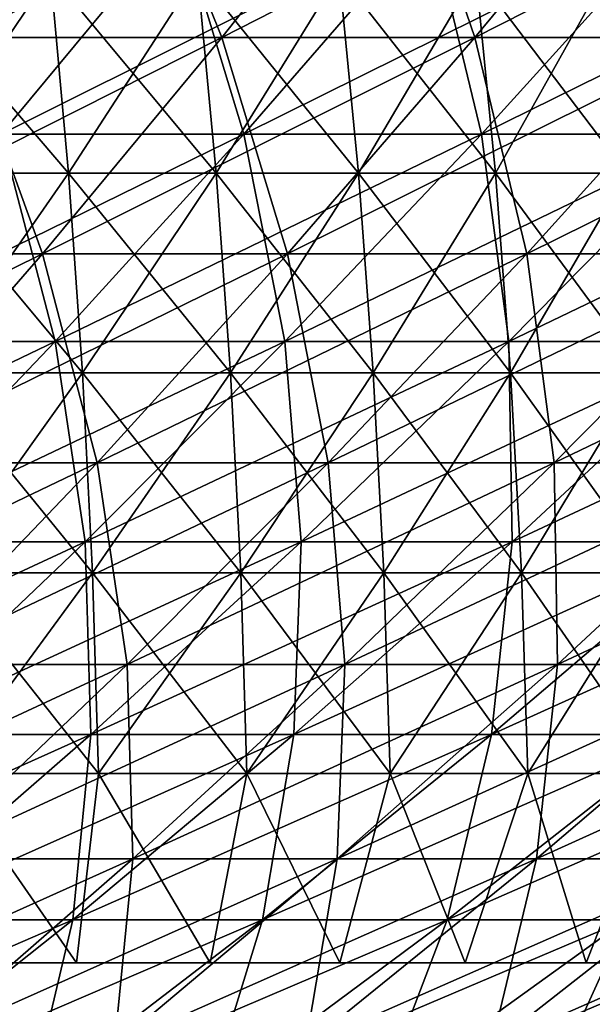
# Model space of a CAD drawing. Header units: millimetres. Extents: x -250 to 250, y -45 to 4150.
# Tile 614 of 656: x 75 to 83, y 3930 to 3944. Entities that reach past the tile are written whole.
import ezdxf

# ---------------------------------------------------------------- set-up
doc = ezdxf.new("R2010")
doc.units = ezdxf.units.MM
doc.header["$LTSCALE"] = 81.481481
for name, color, linetype in [('19', 7, 'CONTINUOUS'), ('20', 7, 'CONTINUOUS'), ('21', 7, 'CONTINUOUS'), ('22', 7, 'CONTINUOUS'), ('23', 7, 'CONTINUOUS'), ('24', 7, 'CONTINUOUS')]:
    doc.layers.add(name, color=color, linetype=linetype)

msp = doc.modelspace()

# ---------------------------------------------------------------- linework, layer by layer
at = {"layer": '19', "color": 7, "linetype": 'CONTINUOUS'}
for points in [[(74.185, 3943.502, -119.813), (70.46, 3943.502, -122.04), (76.568, 3946.665, -123.661), (74.185, 3943.502, -119.813)], [(76.568, 3946.665, -123.661), (70.46, 3943.502, -122.04), (72.723, 3946.665, -125.961), (76.568, 3946.665, -123.661)], [(77.839, 3943.502, -117.471), (74.185, 3943.502, -119.813), (80.34, 3946.665, -121.245), (77.839, 3943.502, -117.471)], [(80.34, 3946.665, -121.245), (74.185, 3943.502, -119.813), (76.568, 3946.665, -123.661), (80.34, 3946.665, -121.245)], [(81.42, 3943.502, -115.018), (77.839, 3943.502, -117.471), (84.035, 3946.665, -118.713), (81.42, 3943.502, -115.018)], [(84.035, 3946.665, -118.713), (77.839, 3943.502, -117.471), (80.34, 3946.665, -121.245), (84.035, 3946.665, -118.713)], [(84.923, 3943.502, -112.457), (81.42, 3943.502, -115.018), (87.651, 3946.665, -116.069), (84.923, 3943.502, -112.457)], [(87.651, 3946.665, -116.069), (81.42, 3943.502, -115.018), (84.035, 3946.665, -118.713), (87.651, 3946.665, -116.069)], [(75.301, 3940.439, -113.64), (71.766, 3940.439, -115.905), (77.839, 3943.502, -117.471), (75.301, 3940.439, -113.64)], [(77.839, 3943.502, -117.471), (71.766, 3940.439, -115.905), (74.185, 3943.502, -119.813), (77.839, 3943.502, -117.471)], [(78.765, 3940.439, -111.268), (75.301, 3940.439, -113.64), (81.42, 3943.502, -115.018), (78.765, 3940.439, -111.268)], [(81.42, 3943.502, -115.018), (75.301, 3940.439, -113.64), (77.839, 3943.502, -117.471), (81.42, 3943.502, -115.018)], [(82.154, 3940.439, -108.789), (78.765, 3940.439, -111.268), (84.923, 3943.502, -112.457), (82.154, 3940.439, -108.789)], [(84.923, 3943.502, -112.457), (78.765, 3940.439, -111.268), (81.42, 3943.502, -115.018), (84.923, 3943.502, -112.457)], [(85.465, 3940.439, -106.208), (82.154, 3940.439, -108.789), (88.346, 3943.502, -109.788), (85.465, 3940.439, -106.208)], [(88.346, 3943.502, -109.788), (82.154, 3940.439, -108.789), (84.923, 3943.502, -112.457), (88.346, 3943.502, -109.788)], [(72.726, 3937.479, -109.754), (69.311, 3937.479, -111.941), (75.301, 3940.439, -113.64), (72.726, 3937.479, -109.754)], [(75.301, 3940.439, -113.64), (69.311, 3937.479, -111.941), (71.766, 3940.439, -115.905), (75.301, 3940.439, -113.64)], [(76.071, 3937.479, -107.462), (72.726, 3937.479, -109.754), (78.765, 3940.439, -111.268), (76.071, 3937.479, -107.462)], [(78.765, 3940.439, -111.268), (72.726, 3937.479, -109.754), (75.301, 3940.439, -113.64), (78.765, 3940.439, -111.268)], [(79.344, 3937.479, -105.069), (76.071, 3937.479, -107.462), (82.154, 3940.439, -108.789), (79.344, 3937.479, -105.069)], [(82.154, 3940.439, -108.789), (76.071, 3937.479, -107.462), (78.765, 3940.439, -111.268), (82.154, 3940.439, -108.789)], [(82.542, 3937.479, -102.575), (79.344, 3937.479, -105.069), (85.465, 3940.439, -106.208), (82.542, 3937.479, -102.575)], [(85.465, 3940.439, -106.208), (79.344, 3937.479, -105.069), (82.154, 3940.439, -108.789), (85.465, 3940.439, -106.208)], [(85.662, 3937.479, -99.985), (82.542, 3937.479, -102.575), (88.695, 3940.439, -103.525), (85.662, 3937.479, -99.985)], [(88.695, 3940.439, -103.525), (82.542, 3937.479, -102.575), (85.465, 3940.439, -106.208), (88.695, 3940.439, -103.525)], [(73.34, 3934.623, -103.605), (70.115, 3934.623, -105.814), (76.071, 3937.479, -107.462), (73.34, 3934.623, -103.605)], [(76.071, 3937.479, -107.462), (70.115, 3934.623, -105.814), (72.726, 3937.479, -109.754), (76.071, 3937.479, -107.462)], [(76.496, 3934.623, -101.297), (73.34, 3934.623, -103.605), (79.344, 3937.479, -105.069), (76.496, 3934.623, -101.297)], [(79.344, 3937.479, -105.069), (73.34, 3934.623, -103.605), (76.071, 3937.479, -107.462), (79.344, 3937.479, -105.069)], [(79.579, 3934.623, -98.893), (76.496, 3934.623, -101.297), (82.542, 3937.479, -102.575), (79.579, 3934.623, -98.893)], [(82.542, 3937.479, -102.575), (76.496, 3934.623, -101.297), (79.344, 3937.479, -105.069), (82.542, 3937.479, -102.575)], [(82.587, 3934.623, -96.396), (79.579, 3934.623, -98.893), (85.662, 3937.479, -99.985), (82.587, 3934.623, -96.396)], [(85.662, 3937.479, -99.985), (79.579, 3934.623, -98.893), (82.542, 3937.479, -102.575), (85.662, 3937.479, -99.985)], [(85.516, 3934.623, -93.807), (82.587, 3934.623, -96.396), (88.7, 3937.479, -97.3), (85.516, 3934.623, -93.807)], [(88.7, 3937.479, -97.3), (82.587, 3934.623, -96.396), (85.662, 3937.479, -99.985), (88.7, 3937.479, -97.3)], [(73.61, 3931.872, -97.476), (70.574, 3931.872, -99.696), (76.496, 3934.623, -101.297), (73.61, 3931.872, -97.476)], [(76.496, 3934.623, -101.297), (70.574, 3931.872, -99.696), (73.34, 3934.623, -103.605), (76.496, 3934.623, -101.297)], [(76.577, 3931.872, -95.163), (73.61, 3931.872, -97.476), (79.579, 3934.623, -98.893), (76.577, 3931.872, -95.163)], [(79.579, 3934.623, -98.893), (73.61, 3931.872, -97.476), (76.496, 3934.623, -101.297), (79.579, 3934.623, -98.893)], [(79.471, 3931.872, -92.759), (76.577, 3931.872, -95.163), (82.587, 3934.623, -96.396), (79.471, 3931.872, -92.759)], [(82.587, 3934.623, -96.396), (76.577, 3931.872, -95.163), (79.579, 3934.623, -98.893), (82.587, 3934.623, -96.396)], [(82.29, 3931.872, -90.268), (79.471, 3931.872, -92.759), (85.516, 3934.623, -93.807), (82.29, 3931.872, -90.268)], [(85.516, 3934.623, -93.807), (79.471, 3931.872, -92.759), (82.587, 3934.623, -96.396), (85.516, 3934.623, -93.807)], [(85.031, 3931.872, -87.691), (82.29, 3931.872, -90.268), (88.364, 3934.623, -91.129), (85.031, 3931.872, -87.691)], [(88.364, 3934.623, -91.129), (82.29, 3931.872, -90.268), (85.516, 3934.623, -93.807), (88.364, 3934.623, -91.129)], [(73.538, 3929.227, -91.386), (70.689, 3929.227, -93.607), (76.577, 3931.872, -95.163), (73.538, 3929.227, -91.386)], [(76.577, 3931.872, -95.163), (70.689, 3929.227, -93.607), (73.61, 3931.872, -97.476), (76.577, 3931.872, -95.163)], [(76.317, 3929.227, -89.078), (73.538, 3929.227, -91.386), (79.471, 3931.872, -92.759), (76.317, 3929.227, -89.078)], [(79.471, 3931.872, -92.759), (73.538, 3929.227, -91.386), (76.577, 3931.872, -95.163), (79.471, 3931.872, -92.759)], [(79.024, 3929.227, -86.685), (76.317, 3929.227, -89.078), (82.29, 3931.872, -90.268), (79.024, 3929.227, -86.685)], [(82.29, 3931.872, -90.268), (76.317, 3929.227, -89.078), (79.471, 3931.872, -92.759), (82.29, 3931.872, -90.268)], [(81.656, 3929.227, -84.211), (79.024, 3929.227, -86.685), (85.031, 3931.872, -87.691), (81.656, 3929.227, -84.211)], [(85.031, 3931.872, -87.691), (79.024, 3929.227, -86.685), (82.29, 3931.872, -90.268), (85.031, 3931.872, -87.691)], [(84.211, 3929.227, -81.656), (81.656, 3929.227, -84.211), (87.691, 3931.872, -85.031), (84.211, 3929.227, -81.656)], [(87.691, 3931.872, -85.031), (81.656, 3929.227, -84.211), (85.031, 3931.872, -87.691), (87.691, 3931.872, -85.031)]]:
    msp.add_3dface(points, dxfattribs=at)
at = {"layer": '20', "color": 7, "linetype": 'CONTINUOUS'}
for points in [[(72.723, 3946.665, 125.961), (74.185, 3943.502, 119.813), (76.568, 3946.665, 123.661), (72.723, 3946.665, 125.961)], [(74.185, 3943.502, 119.813), (77.839, 3943.502, 117.471), (76.568, 3946.665, 123.661), (74.185, 3943.502, 119.813)], [(76.568, 3946.665, 123.661), (77.839, 3943.502, 117.471), (80.34, 3946.665, 121.245), (76.568, 3946.665, 123.661)], [(77.839, 3943.502, 117.471), (81.42, 3943.502, 115.018), (80.34, 3946.665, 121.245), (77.839, 3943.502, 117.471)], [(80.34, 3946.665, 121.245), (81.42, 3943.502, 115.018), (84.035, 3946.665, 118.713), (80.34, 3946.665, 121.245)], [(81.42, 3943.502, 115.018), (84.923, 3943.502, 112.457), (84.035, 3946.665, 118.713), (81.42, 3943.502, 115.018)], [(71.766, 3940.439, 115.905), (75.301, 3940.439, 113.64), (74.185, 3943.502, 119.813), (71.766, 3940.439, 115.905)], [(74.185, 3943.502, 119.813), (75.301, 3940.439, 113.64), (77.839, 3943.502, 117.471), (74.185, 3943.502, 119.813)], [(75.301, 3940.439, 113.64), (78.765, 3940.439, 111.268), (77.839, 3943.502, 117.471), (75.301, 3940.439, 113.64)], [(77.839, 3943.502, 117.471), (78.765, 3940.439, 111.268), (81.42, 3943.502, 115.018), (77.839, 3943.502, 117.471)], [(78.765, 3940.439, 111.268), (82.154, 3940.439, 108.789), (81.42, 3943.502, 115.018), (78.765, 3940.439, 111.268)], [(81.42, 3943.502, 115.018), (82.154, 3940.439, 108.789), (84.923, 3943.502, 112.457), (81.42, 3943.502, 115.018)], [(82.154, 3940.439, 108.789), (85.465, 3940.439, 106.208), (84.923, 3943.502, 112.457), (82.154, 3940.439, 108.789)], [(71.766, 3940.439, 115.905), (72.726, 3937.479, 109.754), (75.301, 3940.439, 113.64), (71.766, 3940.439, 115.905)], [(72.726, 3937.479, 109.754), (76.071, 3937.479, 107.462), (75.301, 3940.439, 113.64), (72.726, 3937.479, 109.754)], [(75.301, 3940.439, 113.64), (76.071, 3937.479, 107.462), (78.765, 3940.439, 111.268), (75.301, 3940.439, 113.64)], [(76.071, 3937.479, 107.462), (79.344, 3937.479, 105.069), (78.765, 3940.439, 111.268), (76.071, 3937.479, 107.462)], [(78.765, 3940.439, 111.268), (79.344, 3937.479, 105.069), (82.154, 3940.439, 108.789), (78.765, 3940.439, 111.268)], [(79.344, 3937.479, 105.069), (82.542, 3937.479, 102.575), (82.154, 3940.439, 108.789), (79.344, 3937.479, 105.069)], [(82.154, 3940.439, 108.789), (82.542, 3937.479, 102.575), (85.465, 3940.439, 106.208), (82.154, 3940.439, 108.789)], [(82.542, 3937.479, 102.575), (85.662, 3937.479, 99.985), (85.465, 3940.439, 106.208), (82.542, 3937.479, 102.575)], [(72.726, 3937.479, 109.754), (73.34, 3934.623, 103.605), (76.071, 3937.479, 107.462), (72.726, 3937.479, 109.754)], [(73.34, 3934.623, 103.605), (76.496, 3934.623, 101.297), (76.071, 3937.479, 107.462), (73.34, 3934.623, 103.605)], [(76.071, 3937.479, 107.462), (76.496, 3934.623, 101.297), (79.344, 3937.479, 105.069), (76.071, 3937.479, 107.462)], [(76.496, 3934.623, 101.297), (79.579, 3934.623, 98.893), (79.344, 3937.479, 105.069), (76.496, 3934.623, 101.297)], [(79.344, 3937.479, 105.069), (79.579, 3934.623, 98.893), (82.542, 3937.479, 102.575), (79.344, 3937.479, 105.069)], [(79.579, 3934.623, 98.893), (82.587, 3934.623, 96.396), (82.542, 3937.479, 102.575), (79.579, 3934.623, 98.893)], [(82.542, 3937.479, 102.575), (82.587, 3934.623, 96.396), (85.662, 3937.479, 99.985), (82.542, 3937.479, 102.575)], [(82.587, 3934.623, 96.396), (85.516, 3934.623, 93.807), (85.662, 3937.479, 99.985), (82.587, 3934.623, 96.396)], [(73.34, 3934.623, 103.605), (73.61, 3931.872, 97.476), (76.496, 3934.623, 101.297), (73.34, 3934.623, 103.605)], [(73.61, 3931.872, 97.476), (76.577, 3931.872, 95.163), (76.496, 3934.623, 101.297), (73.61, 3931.872, 97.476)], [(76.496, 3934.623, 101.297), (76.577, 3931.872, 95.163), (79.579, 3934.623, 98.893), (76.496, 3934.623, 101.297)], [(76.577, 3931.872, 95.163), (79.471, 3931.872, 92.759), (79.579, 3934.623, 98.893), (76.577, 3931.872, 95.163)], [(79.471, 3931.872, 92.759), (82.29, 3931.872, 90.268), (82.587, 3934.623, 96.396), (79.471, 3931.872, 92.759)], [(79.579, 3934.623, 98.893), (79.471, 3931.872, 92.759), (82.587, 3934.623, 96.396), (79.579, 3934.623, 98.893)], [(82.29, 3931.872, 90.268), (85.031, 3931.872, 87.691), (85.516, 3934.623, 93.807), (82.29, 3931.872, 90.268)], [(82.587, 3934.623, 96.396), (82.29, 3931.872, 90.268), (85.516, 3934.623, 93.807), (82.587, 3934.623, 96.396)], [(73.538, 3929.227, 91.386), (76.317, 3929.227, 89.078), (76.577, 3931.872, 95.163), (73.538, 3929.227, 91.386)], [(73.61, 3931.872, 97.476), (73.538, 3929.227, 91.386), (76.577, 3931.872, 95.163), (73.61, 3931.872, 97.476)], [(76.317, 3929.227, 89.078), (79.024, 3929.227, 86.685), (79.471, 3931.872, 92.759), (76.317, 3929.227, 89.078)], [(76.577, 3931.872, 95.163), (76.317, 3929.227, 89.078), (79.471, 3931.872, 92.759), (76.577, 3931.872, 95.163)], [(79.024, 3929.227, 86.685), (81.656, 3929.227, 84.211), (82.29, 3931.872, 90.268), (79.024, 3929.227, 86.685)], [(79.471, 3931.872, 92.759), (79.024, 3929.227, 86.685), (82.29, 3931.872, 90.268), (79.471, 3931.872, 92.759)], [(81.656, 3929.227, 84.211), (84.211, 3929.227, 81.656), (85.031, 3931.872, 87.691), (81.656, 3929.227, 84.211)], [(82.29, 3931.872, 90.268), (81.656, 3929.227, 84.211), (85.031, 3931.872, 87.691), (82.29, 3931.872, 90.268)]]:
    msp.add_3dface(points, dxfattribs=at)
at = {"layer": '21', "color": 7, "linetype": 'CONTINUOUS'}
for points in [[(74.714, 3942.134, 112.755), (71.206, 3942.134, 115.002), (77.231, 3945.172, 116.554), (74.714, 3942.134, 112.755)], [(77.231, 3945.172, 116.554), (71.206, 3942.134, 115.002), (73.606, 3945.172, 118.877), (77.231, 3945.172, 116.554)], [(78.151, 3942.134, 110.4), (74.714, 3942.134, 112.755), (80.784, 3945.172, 114.12), (78.151, 3942.134, 110.4)], [(80.784, 3945.172, 114.12), (74.714, 3942.134, 112.755), (77.231, 3945.172, 116.554), (80.784, 3945.172, 114.12)], [(81.513, 3942.134, 107.941), (78.151, 3942.134, 110.4), (84.26, 3945.172, 111.579), (81.513, 3942.134, 107.941)], [(84.26, 3945.172, 111.579), (78.151, 3942.134, 110.4), (80.784, 3945.172, 114.12), (84.26, 3945.172, 111.579)], [(84.799, 3942.134, 105.38), (81.513, 3942.134, 107.941), (87.656, 3945.172, 108.931), (84.799, 3942.134, 105.38)], [(87.656, 3945.172, 108.931), (81.513, 3942.134, 107.941), (84.26, 3945.172, 111.579), (87.656, 3945.172, 108.931)], [(75.479, 3939.197, 106.626), (72.16, 3939.197, 108.9), (78.151, 3942.134, 110.4), (75.479, 3939.197, 106.626)], [(78.151, 3942.134, 110.4), (72.16, 3939.197, 108.9), (74.714, 3942.134, 112.755), (78.151, 3942.134, 110.4)], [(78.727, 3939.197, 104.251), (75.479, 3939.197, 106.626), (81.513, 3942.134, 107.941), (78.727, 3939.197, 104.251)], [(81.513, 3942.134, 107.941), (75.479, 3939.197, 106.626), (78.151, 3942.134, 110.4), (81.513, 3942.134, 107.941)], [(81.9, 3939.197, 101.777), (78.727, 3939.197, 104.251), (84.799, 3942.134, 105.38), (81.9, 3939.197, 101.777)], [(84.799, 3942.134, 105.38), (78.727, 3939.197, 104.251), (81.513, 3942.134, 107.941), (84.799, 3942.134, 105.38)], [(84.995, 3939.197, 99.207), (81.9, 3939.197, 101.777), (88.004, 3942.134, 102.718), (84.995, 3939.197, 99.207)], [(88.004, 3942.134, 102.718), (81.9, 3939.197, 101.777), (84.799, 3942.134, 105.38), (88.004, 3942.134, 102.718)], [(72.771, 3936.364, 102.8), (69.571, 3936.364, 104.993), (75.479, 3939.197, 106.626), (72.771, 3936.364, 102.8)], [(75.479, 3939.197, 106.626), (69.571, 3936.364, 104.993), (72.16, 3939.197, 108.9), (75.479, 3939.197, 106.626)], [(75.902, 3936.364, 100.511), (72.771, 3936.364, 102.8), (78.727, 3939.197, 104.251), (75.902, 3936.364, 100.511)], [(78.727, 3939.197, 104.251), (72.771, 3936.364, 102.8), (75.479, 3939.197, 106.626), (78.727, 3939.197, 104.251)], [(78.961, 3936.364, 98.125), (75.902, 3936.364, 100.511), (81.9, 3939.197, 101.777), (78.961, 3936.364, 98.125)], [(81.9, 3939.197, 101.777), (75.902, 3936.364, 100.511), (78.727, 3939.197, 104.251), (81.9, 3939.197, 101.777)], [(81.946, 3936.364, 95.647), (78.961, 3936.364, 98.125), (84.995, 3939.197, 99.207), (81.946, 3936.364, 95.647)], [(84.995, 3939.197, 99.207), (78.961, 3936.364, 98.125), (81.9, 3939.197, 101.777), (84.995, 3939.197, 99.207)], [(84.852, 3936.364, 93.078), (81.946, 3936.364, 95.647), (88.01, 3939.197, 96.543), (84.852, 3936.364, 93.078)], [(88.01, 3939.197, 96.543), (81.946, 3936.364, 95.647), (84.995, 3939.197, 99.207), (88.01, 3939.197, 96.543)], [(73.04, 3933.634, 96.721), (70.027, 3933.634, 98.924), (75.902, 3936.364, 100.511), (73.04, 3933.634, 96.721)], [(75.902, 3936.364, 100.511), (70.027, 3933.634, 98.924), (72.771, 3936.364, 102.8), (75.902, 3936.364, 100.511)], [(75.984, 3933.634, 94.426), (73.04, 3933.634, 96.721), (78.961, 3936.364, 98.125), (75.984, 3933.634, 94.426)], [(78.961, 3936.364, 98.125), (73.04, 3933.634, 96.721), (75.902, 3936.364, 100.511), (78.961, 3936.364, 98.125)], [(78.856, 3933.634, 92.041), (75.984, 3933.634, 94.426), (81.946, 3936.364, 95.647), (78.856, 3933.634, 92.041)], [(81.946, 3936.364, 95.647), (75.984, 3933.634, 94.426), (78.961, 3936.364, 98.125), (81.946, 3936.364, 95.647)], [(81.653, 3933.634, 89.569), (78.856, 3933.634, 92.041), (84.852, 3936.364, 93.078), (81.653, 3933.634, 89.569)], [(84.852, 3936.364, 93.078), (78.856, 3933.634, 92.041), (81.946, 3936.364, 95.647), (84.852, 3936.364, 93.078)], [(84.372, 3933.634, 87.012), (81.653, 3933.634, 89.569), (87.678, 3936.364, 90.421), (84.372, 3933.634, 87.012)], [(87.678, 3936.364, 90.421), (81.653, 3933.634, 89.569), (84.852, 3936.364, 93.078), (87.678, 3936.364, 90.421)], [(72.97, 3931.01, 90.68), (70.143, 3931.01, 92.884), (75.984, 3933.634, 94.426), (72.97, 3931.01, 90.68)], [(75.984, 3933.634, 94.426), (70.143, 3931.01, 92.884), (73.04, 3933.634, 96.721), (75.984, 3933.634, 94.426)], [(75.728, 3931.01, 88.39), (72.97, 3931.01, 90.68), (78.856, 3933.634, 92.041), (75.728, 3931.01, 88.39)], [(78.856, 3933.634, 92.041), (72.97, 3931.01, 90.68), (75.984, 3933.634, 94.426), (78.856, 3933.634, 92.041)], [(78.414, 3931.01, 86.016), (75.728, 3931.01, 88.39), (81.653, 3933.634, 89.569), (78.414, 3931.01, 86.016)], [(81.653, 3933.634, 89.569), (75.728, 3931.01, 88.39), (78.856, 3933.634, 92.041), (81.653, 3933.634, 89.569)], [(81.025, 3931.01, 83.56), (78.414, 3931.01, 86.016), (84.372, 3933.634, 87.012), (81.025, 3931.01, 83.56)], [(84.372, 3933.634, 87.012), (78.414, 3931.01, 86.016), (81.653, 3933.634, 89.569), (84.372, 3933.634, 87.012)], [(83.56, 3931.01, 81.025), (81.025, 3931.01, 83.56), (87.012, 3933.634, 84.372), (83.56, 3931.01, 81.025)], [(87.012, 3933.634, 84.372), (81.025, 3931.01, 83.56), (84.372, 3933.634, 87.012), (87.012, 3933.634, 84.372)], [(72.562, 3928.493, 84.695), (69.92, 3928.493, 86.889), (75.728, 3931.01, 88.39), (72.562, 3928.493, 84.695)], [(75.728, 3931.01, 88.39), (69.92, 3928.493, 86.889), (72.97, 3931.01, 90.68), (75.728, 3931.01, 88.39)], [(75.136, 3928.493, 82.42), (72.562, 3928.493, 84.695), (78.414, 3931.01, 86.016), (75.136, 3928.493, 82.42)], [(78.414, 3931.01, 86.016), (72.562, 3928.493, 84.695), (75.728, 3931.01, 88.39), (78.414, 3931.01, 86.016)], [(77.639, 3928.493, 80.067), (75.136, 3928.493, 82.42), (81.025, 3931.01, 83.56), (77.639, 3928.493, 80.067)], [(81.025, 3931.01, 83.56), (75.136, 3928.493, 82.42), (78.414, 3931.01, 86.016), (81.025, 3931.01, 83.56)], [(80.067, 3928.493, 77.639), (77.639, 3928.493, 80.067), (83.56, 3931.01, 81.025), (80.067, 3928.493, 77.639)], [(83.56, 3931.01, 81.025), (77.639, 3928.493, 80.067), (81.025, 3931.01, 83.56), (83.56, 3931.01, 81.025)], [(82.42, 3928.493, 75.136), (80.067, 3928.493, 77.639), (86.016, 3931.01, 78.414), (82.42, 3928.493, 75.136)], [(86.016, 3931.01, 78.414), (80.067, 3928.493, 77.639), (83.56, 3931.01, 81.025), (86.016, 3931.01, 78.414)], [(84.695, 3928.493, 72.562), (82.42, 3928.493, 75.136), (88.39, 3931.01, 75.728), (84.695, 3928.493, 72.562)], [(88.39, 3931.01, 75.728), (82.42, 3928.493, 75.136), (86.016, 3931.01, 78.414), (88.39, 3931.01, 75.728)]]:
    msp.add_3dface(points, dxfattribs=at)
at = {"layer": '22', "color": 7, "linetype": 'CONTINUOUS'}
for points in [[(73.606, 3945.172, -118.877), (74.714, 3942.134, -112.755), (77.231, 3945.172, -116.554), (73.606, 3945.172, -118.877)], [(74.714, 3942.134, -112.755), (78.151, 3942.134, -110.4), (77.231, 3945.172, -116.554), (74.714, 3942.134, -112.755)], [(77.231, 3945.172, -116.554), (78.151, 3942.134, -110.4), (80.784, 3945.172, -114.12), (77.231, 3945.172, -116.554)], [(78.151, 3942.134, -110.4), (81.513, 3942.134, -107.941), (80.784, 3945.172, -114.12), (78.151, 3942.134, -110.4)], [(80.784, 3945.172, -114.12), (81.513, 3942.134, -107.941), (84.26, 3945.172, -111.579), (80.784, 3945.172, -114.12)], [(81.513, 3942.134, -107.941), (84.799, 3942.134, -105.38), (84.26, 3945.172, -111.579), (81.513, 3942.134, -107.941)], [(72.16, 3939.197, -108.9), (75.479, 3939.197, -106.626), (74.714, 3942.134, -112.755), (72.16, 3939.197, -108.9)], [(74.714, 3942.134, -112.755), (75.479, 3939.197, -106.626), (78.151, 3942.134, -110.4), (74.714, 3942.134, -112.755)], [(75.479, 3939.197, -106.626), (78.727, 3939.197, -104.251), (78.151, 3942.134, -110.4), (75.479, 3939.197, -106.626)], [(78.151, 3942.134, -110.4), (78.727, 3939.197, -104.251), (81.513, 3942.134, -107.941), (78.151, 3942.134, -110.4)], [(78.727, 3939.197, -104.251), (81.9, 3939.197, -101.777), (81.513, 3942.134, -107.941), (78.727, 3939.197, -104.251)], [(81.513, 3942.134, -107.941), (81.9, 3939.197, -101.777), (84.799, 3942.134, -105.38), (81.513, 3942.134, -107.941)], [(81.9, 3939.197, -101.777), (84.995, 3939.197, -99.207), (84.799, 3942.134, -105.38), (81.9, 3939.197, -101.777)], [(72.16, 3939.197, -108.9), (72.771, 3936.364, -102.8), (75.479, 3939.197, -106.626), (72.16, 3939.197, -108.9)], [(72.771, 3936.364, -102.8), (75.902, 3936.364, -100.511), (75.479, 3939.197, -106.626), (72.771, 3936.364, -102.8)], [(75.479, 3939.197, -106.626), (75.902, 3936.364, -100.511), (78.727, 3939.197, -104.251), (75.479, 3939.197, -106.626)], [(75.902, 3936.364, -100.511), (78.961, 3936.364, -98.125), (78.727, 3939.197, -104.251), (75.902, 3936.364, -100.511)], [(78.727, 3939.197, -104.251), (78.961, 3936.364, -98.125), (81.9, 3939.197, -101.777), (78.727, 3939.197, -104.251)], [(78.961, 3936.364, -98.125), (81.946, 3936.364, -95.647), (81.9, 3939.197, -101.777), (78.961, 3936.364, -98.125)], [(81.9, 3939.197, -101.777), (81.946, 3936.364, -95.647), (84.995, 3939.197, -99.207), (81.9, 3939.197, -101.777)], [(81.946, 3936.364, -95.647), (84.852, 3936.364, -93.078), (84.995, 3939.197, -99.207), (81.946, 3936.364, -95.647)], [(72.771, 3936.364, -102.8), (73.04, 3933.634, -96.721), (75.902, 3936.364, -100.511), (72.771, 3936.364, -102.8)], [(73.04, 3933.634, -96.721), (75.984, 3933.634, -94.426), (75.902, 3936.364, -100.511), (73.04, 3933.634, -96.721)], [(75.902, 3936.364, -100.511), (75.984, 3933.634, -94.426), (78.961, 3936.364, -98.125), (75.902, 3936.364, -100.511)], [(75.984, 3933.634, -94.426), (78.856, 3933.634, -92.041), (78.961, 3936.364, -98.125), (75.984, 3933.634, -94.426)], [(78.856, 3933.634, -92.041), (81.653, 3933.634, -89.569), (81.946, 3936.364, -95.647), (78.856, 3933.634, -92.041)], [(78.961, 3936.364, -98.125), (78.856, 3933.634, -92.041), (81.946, 3936.364, -95.647), (78.961, 3936.364, -98.125)], [(81.653, 3933.634, -89.569), (84.372, 3933.634, -87.012), (84.852, 3936.364, -93.078), (81.653, 3933.634, -89.569)], [(81.946, 3936.364, -95.647), (81.653, 3933.634, -89.569), (84.852, 3936.364, -93.078), (81.946, 3936.364, -95.647)], [(72.97, 3931.01, -90.68), (75.728, 3931.01, -88.39), (75.984, 3933.634, -94.426), (72.97, 3931.01, -90.68)], [(73.04, 3933.634, -96.721), (72.97, 3931.01, -90.68), (75.984, 3933.634, -94.426), (73.04, 3933.634, -96.721)], [(75.728, 3931.01, -88.39), (78.414, 3931.01, -86.016), (78.856, 3933.634, -92.041), (75.728, 3931.01, -88.39)], [(75.984, 3933.634, -94.426), (75.728, 3931.01, -88.39), (78.856, 3933.634, -92.041), (75.984, 3933.634, -94.426)], [(78.414, 3931.01, -86.016), (81.025, 3931.01, -83.56), (81.653, 3933.634, -89.569), (78.414, 3931.01, -86.016)], [(78.856, 3933.634, -92.041), (78.414, 3931.01, -86.016), (81.653, 3933.634, -89.569), (78.856, 3933.634, -92.041)], [(81.025, 3931.01, -83.56), (83.56, 3931.01, -81.025), (84.372, 3933.634, -87.012), (81.025, 3931.01, -83.56)], [(81.653, 3933.634, -89.569), (81.025, 3931.01, -83.56), (84.372, 3933.634, -87.012), (81.653, 3933.634, -89.569)], [(72.562, 3928.493, -84.695), (75.136, 3928.493, -82.42), (75.728, 3931.01, -88.39), (72.562, 3928.493, -84.695)], [(72.97, 3931.01, -90.68), (72.562, 3928.493, -84.695), (75.728, 3931.01, -88.39), (72.97, 3931.01, -90.68)], [(75.136, 3928.493, -82.42), (77.639, 3928.493, -80.067), (78.414, 3931.01, -86.016), (75.136, 3928.493, -82.42)], [(75.728, 3931.01, -88.39), (75.136, 3928.493, -82.42), (78.414, 3931.01, -86.016), (75.728, 3931.01, -88.39)], [(77.639, 3928.493, -80.067), (80.067, 3928.493, -77.639), (81.025, 3931.01, -83.56), (77.639, 3928.493, -80.067)], [(78.414, 3931.01, -86.016), (77.639, 3928.493, -80.067), (81.025, 3931.01, -83.56), (78.414, 3931.01, -86.016)], [(80.067, 3928.493, -77.639), (82.42, 3928.493, -75.136), (83.56, 3931.01, -81.025), (80.067, 3928.493, -77.639)], [(81.025, 3931.01, -83.56), (80.067, 3928.493, -77.639), (83.56, 3931.01, -81.025), (81.025, 3931.01, -83.56)], [(82.42, 3928.493, -75.136), (84.695, 3928.493, -72.562), (86.016, 3931.01, -78.414), (82.42, 3928.493, -75.136)], [(83.56, 3931.01, -81.025), (82.42, 3928.493, -75.136), (86.016, 3931.01, -78.414), (83.56, 3931.01, -81.025)]]:
    msp.add_3dface(points, dxfattribs=at)
at = {"layer": '23', "color": 7, "linetype": 'CONTINUOUS'}
for points in [[(73.508, 3941.584, 71.278), (75.668, 3941.584, 68.98), (73.258, 3944.404, 71.036), (73.508, 3941.584, 71.278)], [(73.258, 3944.404, 71.036), (75.668, 3941.584, 68.98), (75.411, 3944.404, 68.746), (73.258, 3944.404, 71.036)], [(75.668, 3941.584, 68.98), (77.756, 3941.584, 66.617), (75.411, 3944.404, 68.746), (75.668, 3941.584, 68.98)], [(75.411, 3944.404, 68.746), (77.756, 3941.584, 66.617), (77.492, 3944.404, 66.391), (75.411, 3944.404, 68.746)], [(77.756, 3941.584, 66.617), (79.771, 3941.584, 64.191), (77.492, 3944.404, 66.391), (77.756, 3941.584, 66.617)], [(77.492, 3944.404, 66.391), (79.771, 3941.584, 64.191), (79.5, 3944.404, 63.974), (77.492, 3944.404, 66.391)], [(79.771, 3941.584, 64.191), (81.71, 3941.584, 61.704), (79.5, 3944.404, 63.974), (79.771, 3941.584, 64.191)], [(79.5, 3944.404, 63.974), (81.71, 3941.584, 61.704), (81.433, 3944.404, 61.495), (79.5, 3944.404, 63.974)], [(81.71, 3941.584, 61.704), (83.571, 3941.584, 59.159), (81.433, 3944.404, 61.495), (81.71, 3941.584, 61.704)], [(81.433, 3944.404, 61.495), (83.571, 3941.584, 59.159), (83.288, 3944.404, 58.958), (81.433, 3944.404, 61.495)], [(73.701, 3938.756, 71.465), (75.867, 3938.756, 69.162), (73.508, 3941.584, 71.278), (73.701, 3938.756, 71.465)], [(73.508, 3941.584, 71.278), (75.867, 3938.756, 69.162), (75.668, 3941.584, 68.98), (73.508, 3941.584, 71.278)], [(75.867, 3938.756, 69.162), (77.961, 3938.756, 66.793), (75.668, 3941.584, 68.98), (75.867, 3938.756, 69.162)], [(75.668, 3941.584, 68.98), (77.961, 3938.756, 66.793), (77.756, 3941.584, 66.617), (75.668, 3941.584, 68.98)], [(77.961, 3938.756, 66.793), (79.981, 3938.756, 64.36), (77.756, 3941.584, 66.617), (77.961, 3938.756, 66.793)], [(77.756, 3941.584, 66.617), (79.981, 3938.756, 64.36), (79.771, 3941.584, 64.191), (77.756, 3941.584, 66.617)], [(79.981, 3938.756, 64.36), (81.925, 3938.756, 61.867), (79.771, 3941.584, 64.191), (79.981, 3938.756, 64.36)], [(79.771, 3941.584, 64.191), (81.925, 3938.756, 61.867), (81.71, 3941.584, 61.704), (79.771, 3941.584, 64.191)], [(81.925, 3938.756, 61.867), (83.791, 3938.756, 59.315), (81.71, 3941.584, 61.704), (81.925, 3938.756, 61.867)], [(81.71, 3941.584, 61.704), (83.791, 3938.756, 59.315), (83.571, 3941.584, 59.159), (81.71, 3941.584, 61.704)], [(73.839, 3935.921, 71.599), (76.008, 3935.921, 69.291), (73.701, 3938.756, 71.465), (73.839, 3935.921, 71.599)], [(73.701, 3938.756, 71.465), (76.008, 3935.921, 69.291), (75.867, 3938.756, 69.162), (73.701, 3938.756, 71.465)], [(76.008, 3935.921, 69.291), (78.106, 3935.921, 66.917), (75.867, 3938.756, 69.162), (76.008, 3935.921, 69.291)], [(75.867, 3938.756, 69.162), (78.106, 3935.921, 66.917), (77.961, 3938.756, 66.793), (75.867, 3938.756, 69.162)], [(78.106, 3935.921, 66.917), (80.13, 3935.921, 64.48), (77.961, 3938.756, 66.793), (78.106, 3935.921, 66.917)], [(77.961, 3938.756, 66.793), (80.13, 3935.921, 64.48), (79.981, 3938.756, 64.36), (77.961, 3938.756, 66.793)], [(80.13, 3935.921, 64.48), (82.078, 3935.921, 61.982), (79.981, 3938.756, 64.36), (80.13, 3935.921, 64.48)], [(79.981, 3938.756, 64.36), (82.078, 3935.921, 61.982), (81.925, 3938.756, 61.867), (79.981, 3938.756, 64.36)], [(82.078, 3935.921, 61.982), (83.947, 3935.921, 59.425), (81.925, 3938.756, 61.867), (82.078, 3935.921, 61.982)], [(81.925, 3938.756, 61.867), (83.947, 3935.921, 59.425), (83.791, 3938.756, 59.315), (81.925, 3938.756, 61.867)], [(73.92, 3933.082, 71.677), (76.092, 3933.082, 69.367), (73.839, 3935.921, 71.599), (73.92, 3933.082, 71.677)], [(73.839, 3935.921, 71.599), (76.092, 3933.082, 69.367), (76.008, 3935.921, 69.291), (73.839, 3935.921, 71.599)], [(76.092, 3933.082, 69.367), (78.192, 3933.082, 66.991), (76.008, 3935.921, 69.291), (76.092, 3933.082, 69.367)], [(76.008, 3935.921, 69.291), (78.192, 3933.082, 66.991), (78.106, 3935.921, 66.917), (76.008, 3935.921, 69.291)], [(78.192, 3933.082, 66.991), (80.218, 3933.082, 64.551), (78.106, 3935.921, 66.917), (78.192, 3933.082, 66.991)], [(78.106, 3935.921, 66.917), (80.218, 3933.082, 64.551), (80.13, 3935.921, 64.48), (78.106, 3935.921, 66.917)], [(80.218, 3933.082, 64.551), (82.168, 3933.082, 62.05), (80.13, 3935.921, 64.48), (80.218, 3933.082, 64.551)], [(80.13, 3935.921, 64.48), (82.168, 3933.082, 62.05), (82.078, 3935.921, 61.982), (80.13, 3935.921, 64.48)], [(82.168, 3933.082, 62.05), (84.04, 3933.082, 59.491), (82.078, 3935.921, 61.982), (82.168, 3933.082, 62.05)], [(82.078, 3935.921, 61.982), (84.04, 3933.082, 59.491), (83.947, 3935.921, 59.425), (82.078, 3935.921, 61.982)], [(73.829, 3930.4, 71.822), (75.78, 3930.4, 69.76), (73.92, 3933.082, 71.677), (73.829, 3930.4, 71.822)], [(73.92, 3933.082, 71.677), (75.78, 3930.4, 69.76), (76.092, 3933.082, 69.367), (73.92, 3933.082, 71.677)], [(75.78, 3930.4, 69.76), (77.673, 3930.4, 67.645), (76.092, 3933.082, 69.367), (75.78, 3930.4, 69.76)], [(76.092, 3933.082, 69.367), (77.673, 3930.4, 67.645), (78.192, 3933.082, 66.991), (76.092, 3933.082, 69.367)], [(77.673, 3930.4, 67.645), (79.507, 3930.4, 65.48), (78.192, 3933.082, 66.991), (77.673, 3930.4, 67.645)], [(78.192, 3933.082, 66.991), (79.507, 3930.4, 65.48), (80.218, 3933.082, 64.551), (78.192, 3933.082, 66.991)], [(79.507, 3930.4, 65.48), (81.281, 3930.4, 63.264), (80.218, 3933.082, 64.551), (79.507, 3930.4, 65.48)], [(80.218, 3933.082, 64.551), (81.281, 3930.4, 63.264), (82.168, 3933.082, 62.05), (80.218, 3933.082, 64.551)], [(81.281, 3930.4, 63.264), (82.994, 3930.4, 61), (82.168, 3933.082, 62.05), (81.281, 3930.4, 63.264)], [(82.168, 3933.082, 62.05), (82.994, 3930.4, 61), (84.04, 3933.082, 59.491), (82.168, 3933.082, 62.05)], [(82.994, 3930.4, 61), (84.643, 3930.4, 58.69), (84.04, 3933.082, 59.491), (82.994, 3930.4, 61)]]:
    msp.add_3dface(points, dxfattribs=at)
at = {"layer": '24', "color": 7, "linetype": 'CONTINUOUS'}
for points in [[(75.411, 3944.404, -68.746), (73.508, 3941.584, -71.278), (73.258, 3944.404, -71.036), (75.411, 3944.404, -68.746)], [(75.668, 3941.584, -68.98), (73.508, 3941.584, -71.278), (75.411, 3944.404, -68.746), (75.668, 3941.584, -68.98)], [(77.492, 3944.404, -66.391), (75.668, 3941.584, -68.98), (75.411, 3944.404, -68.746), (77.492, 3944.404, -66.391)], [(77.756, 3941.584, -66.617), (75.668, 3941.584, -68.98), (77.492, 3944.404, -66.391), (77.756, 3941.584, -66.617)], [(79.5, 3944.404, -63.974), (77.756, 3941.584, -66.617), (77.492, 3944.404, -66.391), (79.5, 3944.404, -63.974)], [(79.771, 3941.584, -64.191), (77.756, 3941.584, -66.617), (79.5, 3944.404, -63.974), (79.771, 3941.584, -64.191)], [(81.433, 3944.404, -61.495), (79.771, 3941.584, -64.191), (79.5, 3944.404, -63.974), (81.433, 3944.404, -61.495)], [(81.71, 3941.584, -61.704), (79.771, 3941.584, -64.191), (81.433, 3944.404, -61.495), (81.71, 3941.584, -61.704)], [(83.288, 3944.404, -58.958), (81.71, 3941.584, -61.704), (81.433, 3944.404, -61.495), (83.288, 3944.404, -58.958)], [(83.571, 3941.584, -59.159), (81.71, 3941.584, -61.704), (83.288, 3944.404, -58.958), (83.571, 3941.584, -59.159)], [(75.668, 3941.584, -68.98), (73.701, 3938.756, -71.465), (73.508, 3941.584, -71.278), (75.668, 3941.584, -68.98)], [(75.867, 3938.756, -69.162), (73.701, 3938.756, -71.465), (75.668, 3941.584, -68.98), (75.867, 3938.756, -69.162)], [(77.756, 3941.584, -66.617), (75.867, 3938.756, -69.162), (75.668, 3941.584, -68.98), (77.756, 3941.584, -66.617)], [(77.961, 3938.756, -66.793), (75.867, 3938.756, -69.162), (77.756, 3941.584, -66.617), (77.961, 3938.756, -66.793)], [(79.771, 3941.584, -64.191), (77.961, 3938.756, -66.793), (77.756, 3941.584, -66.617), (79.771, 3941.584, -64.191)], [(79.981, 3938.756, -64.36), (77.961, 3938.756, -66.793), (79.771, 3941.584, -64.191), (79.981, 3938.756, -64.36)], [(81.71, 3941.584, -61.704), (79.981, 3938.756, -64.36), (79.771, 3941.584, -64.191), (81.71, 3941.584, -61.704)], [(81.925, 3938.756, -61.867), (79.981, 3938.756, -64.36), (81.71, 3941.584, -61.704), (81.925, 3938.756, -61.867)], [(83.571, 3941.584, -59.159), (81.925, 3938.756, -61.867), (81.71, 3941.584, -61.704), (83.571, 3941.584, -59.159)], [(83.791, 3938.756, -59.315), (81.925, 3938.756, -61.867), (83.571, 3941.584, -59.159), (83.791, 3938.756, -59.315)], [(75.867, 3938.756, -69.162), (73.839, 3935.921, -71.599), (73.701, 3938.756, -71.465), (75.867, 3938.756, -69.162)], [(76.008, 3935.921, -69.291), (73.839, 3935.921, -71.599), (75.867, 3938.756, -69.162), (76.008, 3935.921, -69.291)], [(77.961, 3938.756, -66.793), (76.008, 3935.921, -69.291), (75.867, 3938.756, -69.162), (77.961, 3938.756, -66.793)], [(78.106, 3935.921, -66.917), (76.008, 3935.921, -69.291), (77.961, 3938.756, -66.793), (78.106, 3935.921, -66.917)], [(79.981, 3938.756, -64.36), (78.106, 3935.921, -66.917), (77.961, 3938.756, -66.793), (79.981, 3938.756, -64.36)], [(80.13, 3935.921, -64.48), (78.106, 3935.921, -66.917), (79.981, 3938.756, -64.36), (80.13, 3935.921, -64.48)], [(81.925, 3938.756, -61.867), (80.13, 3935.921, -64.48), (79.981, 3938.756, -64.36), (81.925, 3938.756, -61.867)], [(82.078, 3935.921, -61.982), (80.13, 3935.921, -64.48), (81.925, 3938.756, -61.867), (82.078, 3935.921, -61.982)], [(83.791, 3938.756, -59.315), (82.078, 3935.921, -61.982), (81.925, 3938.756, -61.867), (83.791, 3938.756, -59.315)], [(83.947, 3935.921, -59.425), (82.078, 3935.921, -61.982), (83.791, 3938.756, -59.315), (83.947, 3935.921, -59.425)], [(76.008, 3935.921, -69.291), (73.92, 3933.082, -71.677), (73.839, 3935.921, -71.599), (76.008, 3935.921, -69.291)], [(76.092, 3933.082, -69.367), (73.92, 3933.082, -71.677), (76.008, 3935.921, -69.291), (76.092, 3933.082, -69.367)], [(78.106, 3935.921, -66.917), (76.092, 3933.082, -69.367), (76.008, 3935.921, -69.291), (78.106, 3935.921, -66.917)], [(78.192, 3933.082, -66.991), (76.092, 3933.082, -69.367), (78.106, 3935.921, -66.917), (78.192, 3933.082, -66.991)], [(80.13, 3935.921, -64.48), (78.192, 3933.082, -66.991), (78.106, 3935.921, -66.917), (80.13, 3935.921, -64.48)], [(80.218, 3933.082, -64.551), (78.192, 3933.082, -66.991), (80.13, 3935.921, -64.48), (80.218, 3933.082, -64.551)], [(82.078, 3935.921, -61.982), (80.218, 3933.082, -64.551), (80.13, 3935.921, -64.48), (82.078, 3935.921, -61.982)], [(82.168, 3933.082, -62.05), (80.218, 3933.082, -64.551), (82.078, 3935.921, -61.982), (82.168, 3933.082, -62.05)], [(83.947, 3935.921, -59.425), (82.168, 3933.082, -62.05), (82.078, 3935.921, -61.982), (83.947, 3935.921, -59.425)], [(84.04, 3933.082, -59.491), (82.168, 3933.082, -62.05), (83.947, 3935.921, -59.425), (84.04, 3933.082, -59.491)], [(73.829, 3930.4, -71.822), (73.92, 3933.082, -71.677), (75.78, 3930.4, -69.76), (73.829, 3930.4, -71.822)], [(73.92, 3933.082, -71.677), (76.092, 3933.082, -69.367), (75.78, 3930.4, -69.76), (73.92, 3933.082, -71.677)], [(75.78, 3930.4, -69.76), (76.092, 3933.082, -69.367), (77.673, 3930.4, -67.645), (75.78, 3930.4, -69.76)], [(76.092, 3933.082, -69.367), (78.192, 3933.082, -66.991), (77.673, 3930.4, -67.645), (76.092, 3933.082, -69.367)], [(77.673, 3930.4, -67.645), (78.192, 3933.082, -66.991), (79.507, 3930.4, -65.48), (77.673, 3930.4, -67.645)], [(78.192, 3933.082, -66.991), (80.218, 3933.082, -64.551), (79.507, 3930.4, -65.48), (78.192, 3933.082, -66.991)], [(79.507, 3930.4, -65.48), (80.218, 3933.082, -64.551), (81.281, 3930.4, -63.264), (79.507, 3930.4, -65.48)], [(80.218, 3933.082, -64.551), (82.168, 3933.082, -62.05), (81.281, 3930.4, -63.264), (80.218, 3933.082, -64.551)], [(81.281, 3930.4, -63.264), (82.168, 3933.082, -62.05), (82.994, 3930.4, -61), (81.281, 3930.4, -63.264)], [(82.168, 3933.082, -62.05), (84.04, 3933.082, -59.491), (82.994, 3930.4, -61), (82.168, 3933.082, -62.05)], [(82.994, 3930.4, -61), (84.04, 3933.082, -59.491), (84.643, 3930.4, -58.69), (82.994, 3930.4, -61)]]:
    msp.add_3dface(points, dxfattribs=at)

doc.saveas('drawing.dxf')
